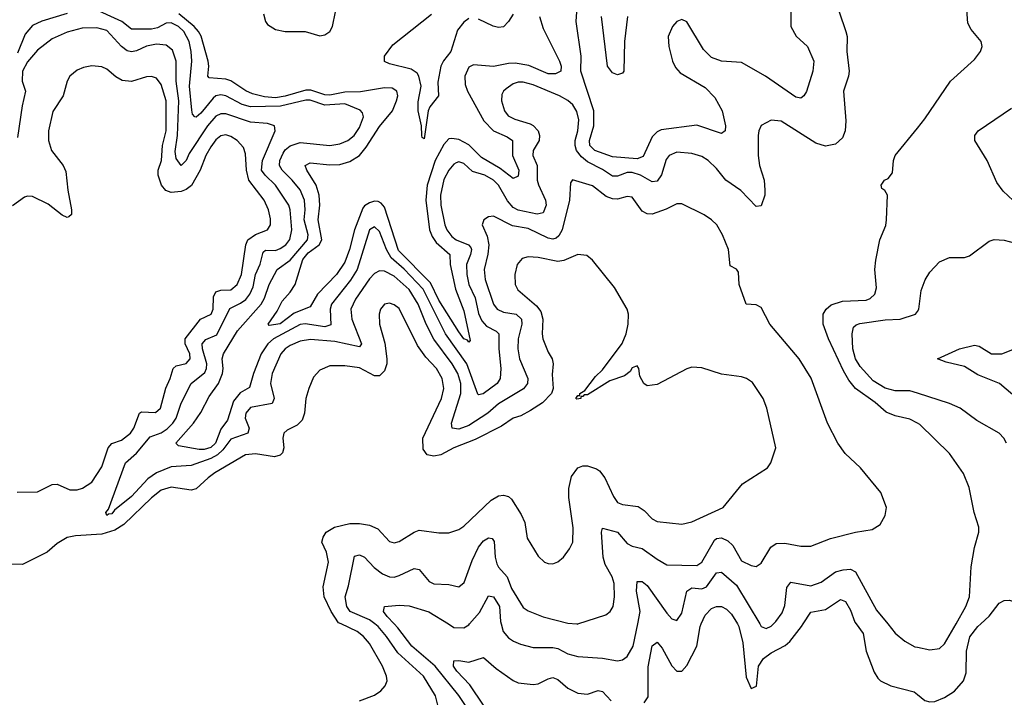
# Model space of a CAD drawing. Header units: inches. Extents: x 1552611 to 1694776, y 811966 to 917215.
# Tile 334 of 549: x 1626379 to 1630351, y 909704 to 912438. Entities that reach past the tile are written whole.
import ezdxf

# ---------------------------------------------------------------- set-up
doc = ezdxf.new("R2010")
doc.units = ezdxf.units.IN
doc.header["$MEASUREMENT"] = 0
for name, color, linetype in [('B6920', 7, 'Continuous'), ('B6921', 7, 'Continuous'), ('B6930', 7, 'Continuous'), ('B6931', 7, 'Continuous')]:
    doc.layers.add(name, color=color, linetype=linetype)

msp = doc.modelspace()

# ---------------------------------------------------------------- linework, layer by layer
at = {"layer": 'B6920', "color": 5}
for points, elevation in [([(1627750, 909690.2), (1627810, 909712.9), (1627835.6, 909730), (1627853, 909750), (1627860.5, 909770), (1627859.1, 909790), (1627842.9, 909830), (1627790, 909921.2), (1627766, 909950), (1627740.3, 909970), (1627675.8, 910000)], 880), ([(1628091.1, 909570), (1628055.7, 909710), (1628007.3, 909790), (1627903.5, 909883.5), (1627858.4, 909950), (1627824.5, 909990), (1627811.3, 910000)], 860), ([(1628206.9, 909626.9), (1628150, 909712.1), (1628054.3, 909830), (1627960.3, 909910), (1627904.5, 909984.5), (1627889.7, 910000)], 840), ([(1628108.2, 910000), (1628130, 909986.4), (1628170, 909983.9), (1628190, 909996.8), (1628192.9, 910000)], 840), ([(1628321, 910000), (1628329, 909970), (1628350, 909944.7), (1628371.3, 909931.3), (1628398.8, 909918.8), (1628450, 909905), (1628530, 909905.8), (1628550, 909901.2), (1628590, 909879.8), (1628630, 909868.2), (1628730, 909862), (1628790, 909851.7), (1628810, 909855), (1628830, 909868.3), (1628853, 909910), (1628871.8, 910000)], 840), ([(1628626.8, 910000), (1628630, 909999.8), (1628630.7, 910000)], 860), ([(1628897.8, 909682.2), (1628914.5, 909705.5), (1628913.5, 909826.5), (1628930, 909911.7), (1628950, 909926.5), (1628970, 909901.8), (1629010, 909831), (1629030, 909810.2), (1629050, 909809.2), (1629070, 909832.8), (1629110.3, 909910), (1629123.4, 909990), (1629128, 910000)], 820), ([(1629274.2, 910000), (1629280.3, 909990), (1629295.6, 909924.4), (1629310, 909786), (1629330, 909739.5), (1629351.3, 909748.7), (1629359.5, 909830), (1629379.3, 909860.7), (1629410, 909883.6), (1629466.6, 909913.4), (1629485.3, 909930), (1629533.2, 909990), (1629539.6, 910000)], 820), ([(1629364.1, 910000), (1629370, 909990.2), (1629390, 909982.3), (1629410, 909991.1), (1629419.3, 910000)], 840), ([(1629752.7, 910000), (1629781.6, 909961.6), (1629793, 909890), (1629825.5, 909805.5), (1629840.8, 909780.8), (1629851.7, 909770), (1629893.7, 909750), (1629986.7, 909726.7), (1630000, 909715.8)], 820), ([(1629880.4, 910000), (1629910, 909963.2), (1629950, 909930.2), (1629990, 909907.9), (1630000, 909905.9)], 840), ([(1628250, 909673), (1628195, 909755), (1628141.9, 909810), (1628128.7, 909830), (1628130, 909851.6), (1628150, 909852.8), (1628190, 909846), (1628250, 909864.4), (1628300.5, 909820.5), (1628370, 909771.8), (1628390, 909763.2), (1628450, 909755.3), (1628470, 909758.4), (1628510, 909778.4), (1628530, 909783.5), (1628550, 909776.1), (1628590, 909740.9), (1628630, 909720.6), (1628670, 909717.1), (1628712.3, 909732.3), (1628730, 909727.2), (1628765.4, 909690)], 820)]:
    msp.add_lwpolyline(points, dxfattribs=dict(at, elevation=elevation))
at = {"layer": 'B6921', "color": 5}
for points, elevation in [([(1629684.7, 912470), (1629711.7, 912390), (1629717.4, 912370), (1629715.2, 912310), (1629725.4, 912230), (1629722.9, 912210), (1629701.5, 912150), (1629711.3, 912030), (1629709.1, 911990), (1629698.7, 911961.3), (1629670, 911935.4), (1629630, 911927.7), (1629590, 911939.4), (1629450, 912028.7), (1629410, 912032.4), (1629369.4, 912010.6), (1629360.2, 911990), (1629357.7, 911970), (1629358.4, 911890), (1629363.8, 911850), (1629381.4, 911790), (1629385.2, 911750), (1629384.4, 911730), (1629370, 911687.3), (1629350, 911683.5), (1629288, 911748), (1629228, 911790), (1629190, 911836.8), (1629155.6, 911870), (1629130, 911885.7), (1629090, 911897.5), (1629030, 911902.7), (1628999.1, 911890), (1628986.9, 911873.1), (1628967.7, 911812.3), (1628950, 911785.7), (1628930, 911783.6), (1628883, 911810), (1628850, 911820.8), (1628830, 911820.9), (1628790, 911807), (1628770, 911806.6), (1628730, 911833.8), (1628670, 911864), (1628644.9, 911884.9), (1628625.3, 911910), (1628619.7, 911930), (1628620.1, 911950), (1628630.5, 911990), (1628634.1, 912034.1), (1628626.9, 912066.9), (1628610, 912094.6), (1628590, 912112), (1628556, 912130), (1628450, 912174.9), (1628410, 912186.1), (1628390, 912185.5), (1628370, 912178.3), (1628340.7, 912159.3), (1628330.2, 912150), (1628324.2, 912135.8), (1628322.8, 912110), (1628334.6, 912070), (1628349.7, 912049.7), (1628376.2, 912036.2), (1628438.1, 912018.1), (1628450.8, 912010.8), (1628470, 911989.1), (1628475.6, 911970), (1628473.9, 911950), (1628450.6, 911910), (1628449.2, 911890), (1628466.6, 911850), (1628466.6, 911790), (1628471.1, 911771.1), (1628499.6, 911710), (1628502, 911690), (1628490, 911658.8), (1628466.9, 911653.1), (1628390, 911668.7), (1628370, 911679.8), (1628346.5, 911706.5), (1628310, 911769.9), (1628290.3, 911790), (1628255.7, 911810), (1628205.6, 911825.6), (1628170, 911857.4), (1628150, 911864.3), (1628139.8, 911860.2), (1628130, 911855.4), (1628110, 911830.7), (1628090, 911793.1), (1628076.2, 911730), (1628077.4, 911690), (1628093.4, 911610), (1628101.4, 911590), (1628122.6, 911562.6), (1628139.8, 911550), (1628189.4, 911530), (1628198.1, 911518.1), (1628201.9, 911510), (1628197.4, 911490), (1628181.5, 911450), (1628182.8, 911410), (1628191.1, 911370), (1628215.9, 911315.9), (1628230, 911252.3), (1628242.6, 911222.6), (1628261.3, 911201.3), (1628301.1, 911181.1), (1628311.1, 911170), (1628311.5, 911110), (1628320.1, 911030), (1628316.4, 910990), (1628304.4, 910970), (1628248.1, 910928.1), (1628230, 910924.4), (1628227.5, 910927.5), (1628183.2, 911050), (1628096.9, 911170), (1628005.8, 911350), (1627930, 911431), (1627877.5, 911477.5), (1627858.4, 911510), (1627830, 911583.7), (1627810, 911602), (1627790, 911589.7), (1627739.7, 911430), (1627712.8, 911387.2), (1627637, 911290), (1627630.8, 911270), (1627633.5, 911206.5), (1627610, 911198.6), (1627530, 911210.2), (1627510, 911207.7), (1627402.4, 911150), (1627380.1, 911130), (1627353.4, 911090), (1627321.3, 911010), (1627305.8, 910954.2), (1627267.8, 910932.2), (1627241.2, 910898.8), (1627217.2, 910822.8), (1627190, 910786.2), (1627168.7, 910730), (1627150, 910711.9), (1627123.4, 910703.4), (1627103.2, 910703.2), (1627018.9, 910718.9), (1627009.1, 910730), (1627080.1, 910810), (1627110, 910853.2), (1627142.8, 910917.2), (1627180.3, 910970), (1627196.8, 911010), (1627199.3, 911030), (1627195.2, 911070), (1627201.5, 911090), (1627257.8, 911182.2), (1627353.4, 911290), (1627366.1, 911313.9), (1627384.8, 911370), (1627416.9, 911430), (1627470, 911467.2), (1627539.9, 911550), (1627542.3, 911570), (1627526.5, 911630), (1627530.8, 911670), (1627527.6, 911710), (1627510, 911751.1), (1627478.3, 911790), (1627437.3, 911830), (1627426.2, 911850), (1627428.2, 911870), (1627441.4, 911898.6), (1627450, 911913), (1627470, 911928.9), (1627510, 911941.6), (1627630, 911930.1), (1627670, 911937.5), (1627703.1, 911950), (1627728.6, 911970), (1627750, 912002.3), (1627765.7, 912045.7), (1627762, 912062), (1627752.8, 912072.8), (1627690, 912098.4), (1627610, 912093.5), (1627550, 912112.5), (1627533.6, 912113.6), (1627431.4, 912088.6), (1627310, 912086.3), (1627276, 912096), (1627210, 912130.3), (1627190, 912134), (1627170, 912129.9), (1627158.7, 912121.3), (1627110, 912061.2), (1627090, 912044.1), (1627085.4, 912045.4), (1627076.3, 912056.3), (1627073, 912073), (1627063.3, 912170), (1627073.6, 912270), (1627070.3, 912309.7), (1627062.6, 912350), (1627040.3, 912390), (1627018.7, 912410), (1626990, 912424.8), (1626970, 912424.2), (1626934.6, 912405.4), (1626910, 912399.4), (1626830, 912399.2), (1626790.3, 912430.3), (1626670, 912485.6)], 840), ([(1627361.8, 912461.8), (1627370.1, 912430), (1627377.9, 912417.9), (1627410, 912397.5), (1627450.1, 912390.1), (1627530, 912390.5), (1627590, 912372.7), (1627610, 912376.6), (1627630.4, 912390), (1627640.3, 912410), (1627653.1, 912470)], 820), ([(1629489.6, 912490), (1629490.1, 912410), (1629511.1, 912371.1), (1629556.5, 912330), (1629582.4, 912270), (1629578.3, 912230), (1629552.6, 912147.4), (1629542.7, 912130), (1629530, 912120.7), (1629510, 912124.5), (1629387.6, 912210), (1629290, 912264.9), (1629210, 912270.7), (1629170, 912285.3), (1629137.6, 912317.6), (1629070, 912428.5), (1629050, 912438.7), (1629030, 912430.9), (1629012.3, 912410), (1628995.3, 912370), (1628998.1, 912330), (1629011.6, 912270), (1629024.4, 912244.4), (1629043.7, 912223.7), (1629143.7, 912163.7), (1629183.7, 912123.7), (1629212, 912070), (1629226.5, 912010), (1629225.3, 911990), (1629210, 911979.2), (1629110, 912012.4), (1628967, 911993), (1628950, 911985.9), (1628930, 911965.2), (1628894.1, 911885.9), (1628870, 911876), (1628770, 911884), (1628699, 911910), (1628679.4, 911930), (1628677.1, 911950), (1628695.2, 912010), (1628695.4, 912070), (1628642.8, 912230), (1628643.5, 912290), (1628623.5, 912430), (1628625.8, 912470)], 820), ([(1626570, 912462.9), (1626467.9, 912432.1), (1626430, 912413.9), (1626400.3, 912379.7), (1626370, 912302.8)], 840), ([(1628476.2, 912450), (1628490, 912401.8), (1628555.9, 912270), (1628563.4, 912250), (1628561.7, 912230), (1628540.6, 912219.3), (1628510, 912219.2), (1628432.4, 912252.4), (1628377.5, 912262.5), (1628350, 912261.5), (1628290, 912248.7), (1628210, 912254.9), (1628190, 912245.7), (1628174.6, 912210), (1628176, 912176), (1628184.8, 912150), (1628251.5, 912030), (1628290, 911989.7), (1628344.7, 911964.7), (1628366.3, 911950), (1628366.3, 911890), (1628392.6, 911830), (1628390, 911806.3), (1628370, 911797.3), (1628317.6, 911837.6), (1628241.3, 911881.3), (1628190, 911932.6), (1628150, 911954.2), (1628121.6, 911958.4), (1628110, 911957.1), (1628090, 911934.2), (1628054.8, 911870), (1628022, 911770), (1628016.9, 911710), (1628032.5, 911590), (1628042.5, 911562.5), (1628058.3, 911538.3), (1628114.3, 911490), (1628115.2, 911450), (1628136.5, 911350), (1628170, 911263.2), (1628196.2, 911143.8), (1628190, 911136.3), (1628185, 911145), (1628170, 911150.8), (1628150, 911178.8), (1628070, 911306.7), (1628035.9, 911375.9), (1627906.7, 911506.7), (1627850, 911680.8), (1627837.5, 911697.5), (1627824.7, 911704.7), (1627810, 911705.5), (1627790, 911699.1), (1627770, 911687.2), (1627762.5, 911677.5), (1627729.8, 911590), (1627709.7, 911510.3), (1627690, 911458.9), (1627656.6, 911410), (1627580.1, 911330), (1627550, 911278.7), (1627485.7, 911254.3), (1627430, 911210.8), (1627384.5, 911204.5), (1627381.5, 911210), (1627417.5, 911262.5), (1627438.2, 911301.8), (1627470, 911338.4), (1627489.5, 911370), (1627520.3, 911470), (1627542.4, 911497.6), (1627587, 911530), (1627598.1, 911550), (1627582.8, 911630), (1627589.4, 911690), (1627587.4, 911730), (1627574.5, 911770), (1627536.7, 911830), (1627530.9, 911850), (1627550, 911860.4), (1627630, 911852.2), (1627670, 911853.1), (1627710, 911865.7), (1627749.7, 911890.3), (1627776.6, 911923.4), (1627830, 912006.3), (1627882.9, 912070), (1627899.4, 912110), (1627903.7, 912130), (1627900.5, 912150), (1627881, 912161), (1627850, 912163.3), (1627753.3, 912146.7), (1627690, 912145.9), (1627630, 912133.7), (1627610, 912134.5), (1627553.6, 912153.6), (1627533.6, 912153.6), (1627450, 912129.1), (1627410, 912122.6), (1627366.8, 912126.8), (1627318.2, 912138.2), (1627290.4, 912150.4), (1627230, 912191.1), (1627210, 912197.7), (1627143.3, 912203.3), (1627137.8, 912210), (1627142.1, 912250), (1627139.6, 912270), (1627110.7, 912370.7), (1627100.6, 912390), (1627082.1, 912410), (1627021, 912461)], 820), ([(1628190, 912442.1), (1628170, 912428), (1628145.2, 912394.8), (1628118.1, 912310), (1628087.8, 912272.2), (1628077.2, 912250), (1628065.6, 912185.6), (1628067.6, 912130), (1628033.6, 912086.4), (1628027.2, 912070), (1628010, 911957), (1628002.3, 911962.3), (1628000.5, 911970), (1627999.8, 912010), (1627985.8, 912070), (1627986.3, 912106.3), (1627997.9, 912170), (1627989.3, 912209.3), (1627981.8, 912221.8), (1627957.9, 912237.9), (1627870, 912259.9), (1627850, 912268.9), (1627849.9, 912290.1), (1627883.7, 912336.3), (1628039.9, 912460.1)], 780), ([(1628370, 912459.5), (1628350, 912429.8), (1628330, 912409), (1628310, 912406.4), (1628288.1, 912411.9), (1628230, 912439.4)], 780), ([(1628830.9, 912450), (1628818.3, 912350), (1628815.3, 912230), (1628810, 912222), (1628790, 912215.4), (1628770, 912222.7), (1628749.6, 912250), (1628725.3, 912450)], 780), ([(1628630.7, 910000), (1628743.1, 910036.9), (1628760.5, 910050), (1628773.3, 910070), (1628778.5, 910110), (1628776.9, 910163.1), (1628768.4, 910190), (1628740.4, 910240.4), (1628732, 910270), (1628725.3, 910370), (1628730, 910386.4), (1628790.5, 910370.5), (1628830, 910324.8), (1628850, 910314), (1628890, 910304.8), (1628950, 910261), (1628990, 910239), (1629110, 910236.1), (1629130.5, 910249.5), (1629181.9, 910338.1), (1629190, 910345), (1629210, 910347.2), (1629235.8, 910335.8), (1629256.2, 910316.2), (1629290, 910255), (1629330, 910235.6), (1629350, 910231.6), (1629370, 910244.9), (1629408.3, 910310), (1629430, 910324), (1629465.9, 910325.9), (1629530, 910313.6), (1629570, 910314), (1629650, 910344.7), (1629750, 910370.3), (1629818.3, 910381.7), (1629850, 910401), (1629870, 910438), (1629876.2, 910470), (1629853.3, 910530), (1629771.3, 910630), (1629708.2, 910688.2), (1629679.7, 910730), (1629638, 910810), (1629571.6, 910991.6), (1629523.1, 911070), (1629405.4, 911210), (1629370, 911277.2), (1629350, 911287.6), (1629309.4, 911290), (1629281.6, 911370), (1629278.6, 911418.6), (1629271.1, 911431.1), (1629244.9, 911444.9), (1629238.3, 911510), (1629214.5, 911570), (1629190.9, 911610), (1629170, 911629.7), (1629139.5, 911650), (1629050, 911694.5), (1629030, 911694.5), (1628987, 911673), (1628930, 911653.7), (1628910, 911654), (1628890, 911665.4), (1628850, 911722.4), (1628830, 911724.5), (1628790, 911713.1), (1628770, 911714.6), (1628744.3, 911724.3), (1628690, 911768.1), (1628608.8, 911791.2), (1628600.3, 911779.7), (1628597.3, 911710), (1628566.7, 911590), (1628554.3, 911565.7), (1628543.2, 911556.8), (1628530, 911551.7), (1628510, 911556.1), (1628430, 911595.3), (1628366.7, 911606.7), (1628290, 911644.7), (1628270, 911643), (1628250.5, 911630), (1628244.6, 911610), (1628263.9, 911563.9), (1628271.4, 911530), (1628267.7, 911492.3), (1628251.8, 911430), (1628256.6, 911390), (1628289.7, 911290), (1628305, 911270), (1628330, 911258.4), (1628381.8, 911250), (1628402.9, 911230), (1628404.2, 911210), (1628389.3, 911150), (1628388.8, 911110), (1628395.5, 911070), (1628428, 910990), (1628427.2, 910970), (1628411.6, 910948.4), (1628310, 910888.6), (1628267.8, 910850), (1628190, 910800.3), (1628150, 910785.9), (1628123.8, 910790), (1628121.2, 910810), (1628157.8, 910930), (1628157.9, 910970), (1628146.4, 911010), (1628123, 911050), (1628048.9, 911148.9), (1628018.2, 911210), (1627986.2, 911290), (1627950, 911349), (1627890, 911402.5), (1627850, 911423.2), (1627830, 911424.6), (1627810, 911414.2), (1627790, 911391.7), (1627733.1, 911310), (1627714.5, 911270), (1627719.1, 911230), (1627757.7, 911130), (1627750, 911117.6), (1627650, 911139.9), (1627552.2, 911147.8), (1627510, 911140.9), (1627470, 911123.8), (1627449.5, 911110), (1627432.1, 911090), (1627396.8, 911010), (1627390.7, 910970), (1627405.1, 910910), (1627397.5, 910890), (1627310, 910873.1), (1627290.8, 910850), (1627288.7, 910830), (1627304.8, 910790), (1627298.4, 910770), (1627230, 910745.3), (1627198.1, 910701.9), (1627177, 910683), (1627150, 910667.8), (1627070, 910639.7), (1626990, 910634.4), (1626930, 910609.9), (1626895, 910585), (1626830, 910514.1), (1626761.5, 910458.5), (1626750, 910443.7), (1626736.4, 910443.6), (1626730, 910437.2), (1626726.6, 910450), (1626736.6, 910463.4), (1626806.1, 910650), (1626850, 910689), (1626905.3, 910754.7), (1626950, 910771.6), (1626973.4, 910786.6), (1626996.6, 910810), (1627010.3, 910830), (1627030, 910890.2), (1627069.9, 910970), (1627125, 911015), (1627132.1, 911030), (1627133.6, 911050), (1627115.7, 911110), (1627114.9, 911130), (1627130, 911147.5), (1627173.9, 911166.1), (1627226.7, 911273.3), (1627270, 911293.5), (1627290.8, 911309.2), (1627307.7, 911330), (1627320.4, 911359.6), (1627330.6, 911410), (1627348.5, 911451.5), (1627360.4, 911499.6), (1627370, 911508.4), (1627410, 911507.2), (1627430, 911514.1), (1627452, 911530), (1627469.1, 911550.9), (1627476, 911590), (1627470.3, 911670), (1627464.2, 911690), (1627410.7, 911770), (1627368.3, 911810), (1627354.8, 911830), (1627358.8, 911870), (1627409.8, 911990), (1627406.3, 912010), (1627378.9, 912018.9), (1627310, 912024.5), (1627210, 912058.5), (1627190, 912058.2), (1627170, 912048.3), (1627135.8, 912010), (1627062.1, 911897.9), (1627050, 911869.8), (1627029.9, 911849.9), (1627010, 911878), (1627006.4, 911906.4), (1627015.5, 911970), (1627021.3, 912110), (1627009.9, 912190.1), (1627010.2, 912270.2), (1626995.2, 912315.2), (1626970, 912334.3), (1626930, 912338.7), (1626890, 912330.9), (1626850, 912311.4), (1626830, 912308.2), (1626812.1, 912312.1), (1626789.3, 912329.3), (1626730, 912393.8), (1626690, 912405.3), (1626630, 912403.6), (1626570, 912387.3), (1626510, 912360.2), (1626450, 912314.1), (1626410, 912267.6), (1626389.7, 912230), (1626388.8, 912190), (1626401.9, 912150), (1626388.1, 912090), (1626370, 911962)], 860), ([(1626368.7, 910531.3), (1626450, 910532.8), (1626510, 910563.2), (1626530, 910563.6), (1626581.2, 910541.2), (1626610, 910540.9), (1626632.4, 910547.6), (1626670, 910572), (1626710, 910633.6), (1626734.9, 910710), (1626750, 910727.8), (1626790, 910741.6), (1626825.1, 910770), (1626838.5, 910790), (1626861.4, 910850), (1626870, 910855.9), (1626927.1, 910852.9), (1626946.9, 910870), (1626968.3, 910951.7), (1626985.9, 910990), (1626997.8, 911030), (1627010, 911040.8), (1627050, 911051.2), (1627066.5, 911070), (1627065.5, 911090), (1627046.2, 911130), (1627046.8, 911150), (1627107.8, 911230), (1627150.7, 911250), (1627159.3, 911270), (1627160.5, 911319.5), (1627170, 911340.1), (1627190, 911347), (1627230, 911347.9), (1627255.9, 911370), (1627273.4, 911410), (1627291.2, 911530), (1627299.5, 911550), (1627330, 911571.2), (1627378.9, 911590), (1627389.9, 911610), (1627390, 911634), (1627382.3, 911670), (1627364.4, 911710), (1627302.9, 911790), (1627293.7, 911830), (1627290, 911897.2), (1627282.2, 911922.2), (1627256.1, 911950), (1627230, 911966.6), (1627210, 911972.9), (1627190, 911969.1), (1627170, 911952.5), (1627150, 911925), (1627129.3, 911890), (1627107.3, 911830), (1627071.1, 911768.9), (1627050, 911753.1), (1627030, 911744.9), (1626990, 911740.3), (1626968.2, 911748.2), (1626950.4, 911770.4), (1626936.7, 911810), (1626937.3, 911830), (1626950.5, 911870), (1626954.4, 911930), (1626969.1, 911990), (1626969.2, 912110), (1626950, 912175.8), (1626930, 912201.5), (1626910, 912209.1), (1626890, 912207.3), (1626830, 912187.9), (1626792.4, 912192.4), (1626767, 912207), (1626730, 912238.3), (1626710, 912247.4), (1626670, 912251.5), (1626635.4, 912244.6), (1626610, 912234), (1626580.9, 912210), (1626570.2, 912190), (1626553.5, 912130), (1626512.6, 912067.4), (1626494.6, 911990), (1626494.8, 911950), (1626507, 911910), (1626554, 911850), (1626565.3, 911825.3), (1626572.6, 911750), (1626587.2, 911670), (1626588.1, 911651.9), (1626577.4, 911642.6), (1626570, 911639.6), (1626550, 911649.7), (1626493.6, 911693.6), (1626430, 911724.4), (1626410, 911726.4), (1626398.2, 911721.8), (1626350, 911686.3)], 880), ([(1630000, 910809.7), (1629970, 910825.8), (1629910, 910839.1), (1629874.1, 910854.1), (1629830, 910893.8), (1629749.9, 910949.9), (1629723.4, 910983.4), (1629701.8, 911021.8), (1629641.5, 911150), (1629620.2, 911210), (1629620.3, 911250), (1629632.3, 911270), (1629652.9, 911287.1), (1629698.2, 911301.8), (1629793.4, 911306.6), (1629810, 911312.6), (1629828.5, 911330), (1629835.5, 911355.5), (1629828.4, 911430), (1629832.2, 911467.8), (1629848.3, 911550), (1629872.6, 911607.4), (1629876, 911630), (1629879, 911730), (1629869.1, 911749.1), (1629856.4, 911756.4), (1629854, 911770), (1629867, 911790), (1629882.5, 911797.5), (1629900.2, 911819.8), (1629903.5, 911870), (1629909.9, 911890.1), (1630000, 912000.4)], 840), ([(1627675.8, 910000), (1627665, 910005), (1627635.3, 910050), (1627607.1, 910110), (1627602.9, 910150), (1627624.2, 910250), (1627616.7, 910290), (1627598, 910330), (1627602.5, 910350), (1627614.8, 910370), (1627648.8, 910391.2), (1627710, 910406), (1627750, 910405.9), (1627790, 910398.5), (1627823.8, 910383.8), (1627870, 910333.4), (1627890, 910327.5), (1627910, 910333), (1627969.4, 910370.6), (1627990, 910378.3), (1628070, 910368), (1628110, 910368), (1628150, 910380.7), (1628170, 910394), (1628280.3, 910499.7), (1628310, 910516.5), (1628330, 910520.2), (1628350, 910514.4), (1628363, 910503), (1628402.2, 910442.2), (1628416.5, 910410), (1628426.4, 910346.4), (1628470, 910274), (1628496, 910250), (1628510, 910243.8), (1628530, 910243), (1628550, 910250.6), (1628572.3, 910270), (1628596.6, 910303.4), (1628609.7, 910330.3), (1628611.7, 910388.3), (1628594.6, 910510), (1628593.9, 910546.1), (1628605.4, 910594.6), (1628630, 910630.3), (1628650, 910638), (1628670, 910638), (1628706, 910626), (1628717.3, 910617.3), (1628739.1, 910590), (1628773.8, 910513.8), (1628790.4, 910490), (1628810, 910482.5), (1628873.5, 910473.5), (1628898.3, 910458.3), (1628930, 910424.4), (1628950, 910413.8), (1629050, 910402.3), (1629090, 910411.6), (1629216.2, 910470), (1629294.9, 910565.1), (1629395.1, 910630), (1629409.5, 910650), (1629429.6, 910710), (1629392.4, 910870), (1629378.3, 910910), (1629334.5, 910974.5), (1629310.8, 910990.8), (1629290, 910996.9), (1629210, 911007.1), (1629130, 911033.7), (1629090, 911035.5), (1629070, 911029.8), (1628950, 910965.8), (1628910, 910960.5), (1628896.2, 910970), (1628880.1, 911000.1), (1628876.2, 911030), (1628870, 911041.2), (1628850, 911033), (1628841.3, 911018.7), (1628818.4, 911001.6), (1628759.2, 910980.8), (1628670, 910924.2), (1628655.3, 910924.7), (1628650, 910918), (1628642, 910918), (1628642, 910910), (1628626.8, 910906.8), (1628622, 910910), (1628630, 910922), (1628638, 910922), (1628638, 910930), (1628658, 910942), (1628701.7, 910998.3), (1628730, 911025.5), (1628809, 911131), (1628826, 911170), (1628833, 911210), (1628834.5, 911250), (1628829.6, 911270), (1628777.8, 911357.8), (1628690, 911467), (1628666.5, 911486.5), (1628630, 911490.9), (1628573.5, 911466.5), (1628550, 911461.9), (1628470, 911478.7), (1628430, 911481.2), (1628405.8, 911474.2), (1628385.8, 911450), (1628376.2, 911410), (1628377.8, 911370), (1628388.5, 911348.5), (1628463.5, 911283.5), (1628480.8, 911260.8), (1628488.6, 911230), (1628486.1, 911170), (1628489.5, 911150), (1628510, 911096.4), (1628527, 911070), (1628530.4, 911050), (1628526.4, 911006.4), (1628530.7, 910950), (1628524.4, 910930), (1628487.5, 910892.5), (1628439.2, 910860.8), (1628400.2, 910839.8), (1628368.8, 910830), (1628322, 910798), (1628216.3, 910743.7), (1628130.3, 910710), (1628077.7, 910682.3), (1628050, 910677.6), (1628023, 910683), (1628005.8, 910705.8), (1628004.6, 910750), (1628080.8, 910910), (1628089.9, 910950), (1628083.2, 910990), (1628060.2, 911030), (1628016.8, 911076.8), (1627983.6, 911123.6), (1627910, 911272.5), (1627890, 911287.7), (1627870, 911293.8), (1627850.2, 911289.8), (1627834.3, 911270), (1627829.3, 911250), (1627830.2, 911210), (1627852.3, 911132.3), (1627859.7, 911070), (1627859.7, 911050), (1627850, 911020.9), (1627830, 911001.6), (1627810, 911001.3), (1627750, 911033.3), (1627690, 911042), (1627630, 911040.7), (1627590, 911024.4), (1627564.5, 910995.5), (1627545.2, 910950), (1627533, 910910), (1627528.1, 910850), (1627518.4, 910821.6), (1627498.4, 910801.6), (1627458.1, 910781.9), (1627444.9, 910770), (1627440.6, 910750), (1627443.8, 910710), (1627439.1, 910690), (1627430, 910680.4), (1627406.2, 910673.8), (1627330, 910685.9), (1627290, 910682.4), (1627166.4, 910610), (1627138.4, 910590), (1627090, 910544.6), (1627070, 910540.4), (1626990, 910551.3), (1626950, 910539.3), (1626910, 910509.2), (1626798.1, 910401.9), (1626762.1, 910377.9), (1626710, 910362.9), (1626604.2, 910355.8), (1626570, 910349), (1626530, 910324.6), (1626490, 910289.9), (1626390, 910240.2), (1626330, 910240.7)], 880), ([(1630000, 910930.7), (1629970, 910940.3), (1629910, 910940.3), (1629870, 910951.4), (1629821.5, 910981.5), (1629770, 911038.5), (1629750.7, 911070), (1629739.4, 911110), (1629736.6, 911170), (1629743, 911197), (1629753.1, 911206.9), (1629768.3, 911211.7), (1629870, 911226.9), (1629930.3, 911229.7), (1629992.4, 911250), (1630000, 911260.9)], 820), ([(1627811.3, 910000), (1627790, 910016.2), (1627712.5, 910050), (1627698.4, 910070), (1627691.8, 910110), (1627705.7, 910154.3), (1627730, 910273.1), (1627750, 910279.2), (1627770, 910270.2), (1627808.3, 910228.3), (1627842.9, 910202.9), (1627870, 910189.6), (1627890, 910189), (1627910, 910195), (1627970, 910223.8), (1627990, 910220.2), (1628030, 910171.2), (1628050, 910161.7), (1628110, 910159.2), (1628150, 910150.2), (1628172.3, 910167.7), (1628204.1, 910255.9), (1628230, 910310.2), (1628250, 910334.8), (1628270, 910347.3), (1628285.2, 910345.3), (1628292.7, 910332.7), (1628297, 910270), (1628303.3, 910243.3), (1628309.8, 910229.8), (1628345.8, 910190), (1628363.1, 910143.1), (1628410, 910066.5), (1628430, 910053.2), (1628490, 910028.8), (1628590, 910002.8), (1628626.8, 910000)], 860), ([(1628871.8, 910000), (1628882.2, 910050), (1628867.3, 910132.7), (1628870, 910171.6), (1628890, 910171.8), (1628910, 910155.4), (1628990, 910043.2), (1629010, 910020.6), (1629030, 910013.4), (1629050, 910043.1), (1629070, 910132.1), (1629090, 910146.3), (1629130, 910141.9), (1629149.9, 910150.1), (1629190, 910206.4), (1629210, 910209.5), (1629270, 910156.2), (1629364.1, 910000)], 840), ([(1629419.3, 910000), (1629429.8, 910010), (1629454.4, 910045.6), (1629465.6, 910074.4), (1629473.1, 910146.9), (1629490, 910168.6), (1629570, 910154.2), (1629611.5, 910168.5), (1629670.3, 910209.7), (1629701, 910219), (1629730, 910221.7), (1629750.7, 910210), (1629835.6, 910055.6), (1629880.4, 910000)], 840), ([(1628192.9, 910000), (1628234, 910046), (1628270, 910113.4), (1628290, 910109.2), (1628314.8, 910070), (1628318.3, 910010), (1628321, 910000)], 840), ([(1629539.6, 910000), (1629570, 910047.3), (1629630, 910058.9), (1629690, 910099.4), (1629710, 910091), (1629730, 910055.9), (1629747.3, 910007.3), (1629752.7, 910000)], 820), ([(1627889.7, 910000), (1627860.8, 910030), (1627846.2, 910050), (1627849.8, 910070.2), (1627910, 910076.2), (1627950, 910073.6), (1628029.2, 910049.2), (1628108.2, 910000)], 840), ([(1629128, 910000), (1629144.5, 910035.5), (1629170, 910061.8), (1629190, 910070.8), (1629210, 910070.9), (1629230, 910060.2), (1629250, 910040.2), (1629274.2, 910000)], 820)]:
    msp.add_lwpolyline(points, dxfattribs=dict(at, elevation=elevation))
at = {"layer": 'B6930', "color": 5}
for points, elevation in [([(1630000, 909715.8), (1630030, 909691.3), (1630050, 909685.4), (1630070, 909687.3), (1630110, 909703.8), (1630150, 909728.4), (1630186.8, 909770), (1630197.2, 909802.8), (1630198.6, 909890), (1630211.9, 909948.1), (1630244.6, 909990), (1630255.5, 910000)], 820), ([(1630000, 909905.9), (1630050, 909896.1), (1630090, 909900.8), (1630110, 909919.6), (1630156.1, 910000)], 840)]:
    msp.add_lwpolyline(points, dxfattribs=dict(at, elevation=elevation))
at = {"layer": 'B6931', "color": 5}
for points, elevation in [([(1630000, 912000.4), (1630030, 912037.1), (1630133.6, 912190), (1630230, 912277.6), (1630254.8, 912310), (1630261.2, 912330), (1630257.6, 912350), (1630217.6, 912397.6), (1630204.1, 912424.1), (1630196.2, 912536.2), (1630189.8, 912569.8), (1630180.4, 912590), (1630096.3, 912676.3), (1630000, 912766.1)], 840), ([(1630407.1, 911690), (1630345.9, 911745.9), (1630320.5, 911780.5), (1630281.2, 911870), (1630231.3, 911950), (1630231.5, 911970), (1630245, 911990), (1630379.7, 912080.3)], 820), ([(1630000, 911260.9), (1630006.3, 911270), (1630015, 911345), (1630031.6, 911388.4), (1630050, 911418.9), (1630090, 911461.3), (1630130, 911478), (1630190, 911478), (1630210, 911485.3), (1630290, 911543.8), (1630310, 911550.5), (1630350, 911548.4), (1630390, 911537.1)], 820), ([(1630430, 910887.1), (1630331.6, 910970), (1630244.6, 911004.6), (1630190, 911038.4), (1630116, 911056), (1630080.9, 911070), (1630170, 911109.6), (1630230, 911124.1), (1630250, 911120.6), (1630299.5, 911090), (1630340.7, 911090), (1630404.8, 911115.2)], 780), ([(1630359.4, 910730), (1630348.8, 910750), (1630330, 910769.8), (1630240.4, 910820.5), (1630172.9, 910870), (1630129.5, 910889.5), (1630000, 910930.7)], 820), ([(1630156.1, 910000), (1630196.3, 910070), (1630209.8, 910110), (1630217.7, 910230), (1630231.2, 910308.8), (1630247.6, 910370), (1630247.6, 910390), (1630229.7, 910449.7), (1630208.6, 910550), (1630186.6, 910606.6), (1630130, 910687.8), (1630010, 910804.4), (1630000, 910809.7)], 840), ([(1630255.5, 910000), (1630290, 910031.6), (1630330, 910084.4), (1630350, 910094.4), (1630370, 910096.1), (1630430, 910079.8), (1630450, 910077.4), (1630490, 910081.7), (1630550, 910062.9), (1630570, 910063.6), (1630590, 910075.6), (1630600.8, 910090), (1630611.9, 910110), (1630625.7, 910154.3), (1630642.1, 910177.9), (1630750, 910244.2), (1630782, 910258), (1630850, 910275.5), (1630877.5, 910257.5), (1630908.2, 910208.2), (1630931.6, 910150), (1630974.6, 910090), (1631010, 910016.3), (1631022.8, 910000)], 820)]:
    msp.add_lwpolyline(points, dxfattribs=dict(at, elevation=elevation))

doc.saveas('drawing.dxf')
